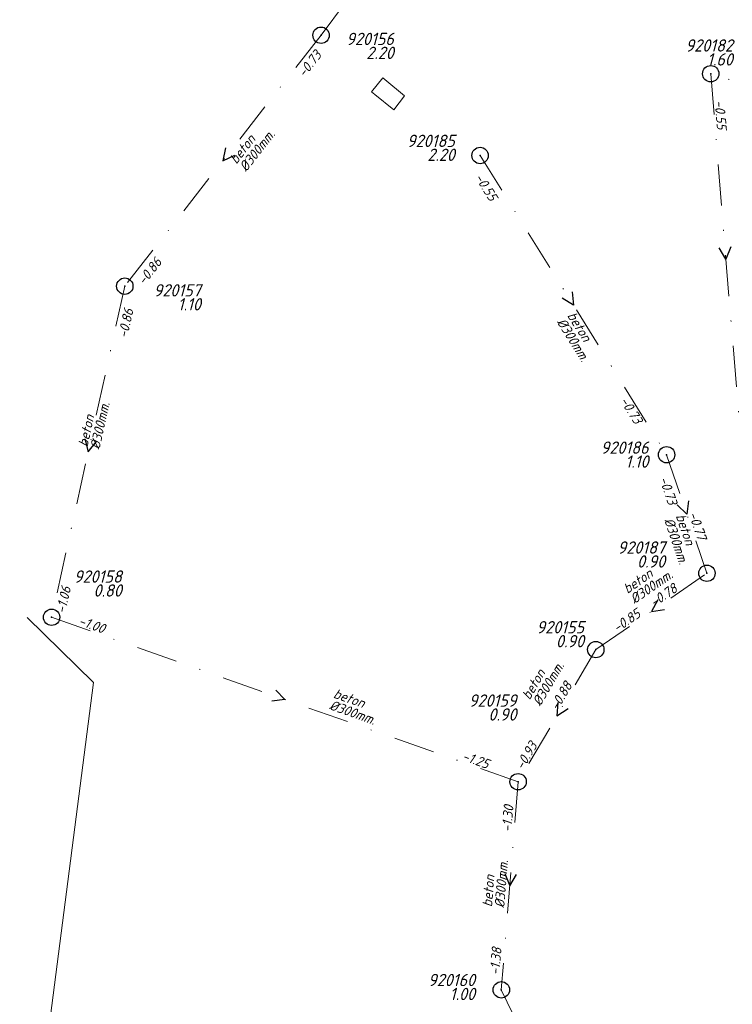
# Model space of a CAD drawing. Extents: x 148869 to 161638, y 453607 to 469810.
# Tile 707 of 1056: x 154402 to 154489, y 468461 to 468581. Entities that reach past the tile are written whole.
import ezdxf
from ezdxf.enums import TextEntityAlignment as Align
from ezdxf.lldxf.tags import DXFTag

# ---------------------------------------------------------------- set-up
doc = ezdxf.new("R2010")
doc.units = 0
doc.header["$PDMODE"] = 32
doc.header["$PDSIZE"] = 2
doc.linetypes.add('RI-VWA', pattern=[11, 5, -3, 0, -3])
doc.layers.get('0').update_dxf_attribs({"linetype": 'CONTINUOUS'})
for name, color, linetype in [('B-OI-RI-BOB-T18-niet meenemen', 252, 'CONTINUOUS'), ('B-OI-RI-DIAMETER-T18-niet meenemen', 252, 'CONTINUOUS'), ('B-OI-RI-MATERIAAL-T18-niet meenemen', 252, 'CONTINUOUS'), ('B-OI-RI-STROOMRICHTING-S-niet meenemen', 252, 'CONTINUOUS'), ('B-OI-RI-VWA_PUTDEKSELHOOGTE-T25-niet meenemen', 252, 'CONTINUOUS'), ('gs dwa', 252, 'CONTINUOUS')]:
    doc.layers.add(name, color=color, linetype=linetype)
for name, color, linetype, lineweight in [('B-OI-RI-PERSLEIDING-G-niet meenemen', 190, 'RI-PERS', 18), ('B-OI-RI-VWA_TRANSPORTLEIDING-G-niet meenemen', 252, 'RI-VWA', 18), ('B-RO-VH-VERHARDING_BEDRIJFSVLOERPLAAT-GV', 251, 'CONTINUOUS', 18)]:
    doc.layers.add(name, color=color, linetype=linetype, lineweight=lineweight)
doc.styles.add('iso15', font='ISO.shx', dxfattribs={"oblique": 15})
doc.styles.add('NLCS-ISO-M750_CURSIEF', font='NLCS-ISO.ttf', dxfattribs={"oblique": 15})
tags = doc.linetypes.add('RI-PERS', pattern='A,7,-2,["P",Standard,S=1.8,R=0,X=-0.5,Y=-0.9],-2,7,-2,[102,NLCS.SHX,S=1,R=180,X=0,Y=0],-2', length=22).pattern_tags.tags
tags[6] = DXFTag(74, 10)

# ---------------------------------------------------------------- blocks, each defined once
blk = doc.blocks.new('ACMAP_ANN_TEMPLATE_diam')
at = {"color": 0, "linetype": 'ByBlock', "style": 'iso15', "oblique": 15}
blk.add_attdef('diam', (0.5, -1.3), '', height=1.2, dxfattribs=at)
blk = doc.blocks.new('ACMAP_ANN_TEMPLATE_mat')
at = {"color": 0, "linetype": 'ByBlock', "style": 'iso15', "oblique": 15}
blk.add_attdef('mat', (0.5, 0.2), '', height=1.2, dxfattribs=at)
blk = doc.blocks.new('ACMAP_ANN_TEMPLATE_nap-l')
at = {"color": 0, "linetype": 'ByBlock', "style": 'iso15', "oblique": 15}
blk.add_attdef('nap-l', (3.3, 0.2), '', height=1.2, dxfattribs=at)
blk = doc.blocks.new('ACMAP_ANN_TEMPLATE_nap-r')
at = {"color": 0, "linetype": 'ByBlock', "style": 'iso15', "oblique": 15}
blk.add_attdef('nap-r', text='', height=1.2, dxfattribs=at).set_placement((-4.1, 0.2), align=Align.RIGHT)
blk = doc.blocks.new('ACMAP_ANN_TEMPLATE_puth-dwa')
at = {"color": 0, "linetype": 'ByBlock', "style": 'iso15', "oblique": 15}
blk.add_attdef('puth-dwa', text='', height=1.5, dxfattribs=at).set_placement((2.7, 1), align=Align.RIGHT)
blk = doc.blocks.new('ACMAP_ANN_TEMPLATE_putnr-dwa')
at = {"color": 0, "linetype": 'ByBlock', "style": 'iso15', "oblique": 15}
blk.add_attdef('putnr-dwa', text='', height=1.5, dxfattribs=at).set_placement((2.7, 2.7), align=Align.RIGHT)

msp = doc.modelspace()

# ---------------------------------------------------------------- linework, layer by layer
at = {"layer": 'B-OI-RI-PERSLEIDING-G-niet meenemen'}
for p, q in [((154411.5, 468499.9), (154403.4, 468507.84)), ((154402.5, 468430.2), (154411.5, 468499.9))]:
    msp.add_line(p, q, dxfattribs=at)
at = {"layer": 'B-OI-RI-STROOMRICHTING-S-niet meenemen'}
for points in [[(154427.63, 468565.12), (154427.3, 468563.54), (154428.76, 468564.23)], [(154489.29, 468553.03), (154488.69, 468551.54), (154487.85, 468552.91)], [(154469.92, 468547.53), (154470.07, 468545.92), (154468.7, 468546.77)], [(154410.47, 468529.61), (154410.86, 468528.05), (154411.88, 468529.3)], [(154484.13, 468522.05), (154483.91, 468520.45), (154482.76, 468521.59)], [(154480.37, 468509.98), (154479.59, 468508.57), (154481.18, 468508.8)], [(154433.75, 468498.99), (154434.86, 468497.83), (154433.27, 468497.63)], [(154468.18, 468497.47), (154468.07, 468495.86), (154469.42, 468496.74)], [(154461.7, 468476.61), (154462.3, 468475.12), (154463.14, 468476.5)]]:
    msp.add_lwpolyline(points, dxfattribs=at)
at = {"layer": 'B-OI-RI-VWA_TRANSPORTLEIDING-G-niet meenemen'}
for p, q in [((154439.28, 468578.84), (154467.56, 468616.64)), ((154439.28, 468578.84), (154415.33, 468548.24)), ((154517.91, 468564.5), (154486.84, 468574.14)), ((154486.84, 468574.14), (154490.54, 468528.93)), ((154458.69, 468564.17), (154481.45, 468527.68)), ((154415.33, 468548.24), (154406.4, 468507.86)), ((154481.45, 468527.68), (154486.37, 468513.23)), ((154472.81, 468503.92), (154486.37, 468513.23)), ((154406.4, 468507.86), (154463.33, 468487.81)), ((154472.81, 468503.92), (154463.33, 468487.81)), ((154463.33, 468487.81), (154461.28, 468462.43)), ((154461.28, 468462.43), (154469.97, 468444.53))]:
    msp.add_line(p, q, dxfattribs=at)
at = {"layer": 'B-RO-VH-VERHARDING_BEDRIJFSVLOERPLAAT-GV', "flags": 128}
msp.add_lwpolyline([(154446.84, 468573.64), (154445.45, 468571.95), (154445.45, 468571.94), (154445.86, 468571.6), (154448.15, 468569.74), (154448.16, 468569.75), (154449.45, 468571.43), (154449.46, 468571.45), (154447.07, 468573.45)], close=True, dxfattribs=at)
at = {"layer": 'gs dwa'}
for p in [(154439.28, 468578.84), (154486.84, 468574.14), (154458.69, 468564.17), (154415.33, 468548.24), (154481.45, 468527.68), (154486.37, 468513.23), (154406.4, 468507.86), (154472.81, 468503.92), (154463.33, 468487.81), (154461.28, 468462.43)]:
    msp.add_point(p, dxfattribs=at)

# ---------------------------------------------------------------- block references
at = {"layer": 'B-OI-RI-BOB-T18-niet meenemen'}
ref = msp.add_blockref('ACMAP_ANN_TEMPLATE_nap-l', (154435.38, 468570.88), dxfattribs=dict(at, rotation=51.95043320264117))
ref.add_attrib('nap-l', '-0.73', (154437.26, 468573.6), dxfattribs={"layer": '0', "color": 0, "linetype": 'ByBlock', "height": 1.2, "rotation": 51.9504, "style": 'NLCS-ISO-M750_CURSIEF', "oblique": 15})
ref = msp.add_blockref('ACMAP_ANN_TEMPLATE_nap-l', (154486.84, 468574.14), dxfattribs=dict(at, rotation=274.6786767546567))
ref.add_attrib('nap-l', '-0.55', (154487.31, 468570.87), dxfattribs={"layer": '0', "color": 0, "linetype": 'ByBlock', "height": 1.2, "rotation": 274.6787, "style": 'NLCS-ISO-M750_CURSIEF', "oblique": 15})
ref = msp.add_blockref('ACMAP_ANN_TEMPLATE_nap-l', (154456.07, 468564.22), dxfattribs=dict(at, rotation=301.9531318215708))
ref.add_attrib('nap-l', '-0.55', (154457.98, 468561.53), dxfattribs={"layer": '0', "color": 0, "linetype": 'ByBlock', "height": 1.2, "rotation": 301.9531, "style": 'NLCS-ISO-M750_CURSIEF', "oblique": 15})
ref = msp.add_blockref('ACMAP_ANN_TEMPLATE_nap-r', (154422.6, 468554.22), dxfattribs=dict(at, rotation=51.95043320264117))
ref.add_attrib('nap-r', '-0.86', dxfattribs={"layer": '0', "color": 0, "linetype": 'ByBlock', "height": 1.2, "rotation": 51.9504, "style": 'NLCS-ISO-M750_CURSIEF', "oblique": 15}).set_placement((154419.92, 468551.11), align=Align.RIGHT)
ref = msp.add_blockref('ACMAP_ANN_TEMPLATE_nap-l', (154415.11, 468538.56), dxfattribs=dict(at, rotation=77.52979842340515))
ref.add_attrib('nap-l', '-0.86', (154415.63, 468541.83), dxfattribs={"layer": '0', "color": 0, "linetype": 'ByBlock', "height": 1.2, "rotation": 77.5298, "style": 'NLCS-ISO-M750_CURSIEF', "oblique": 15})
ref = msp.add_blockref('ACMAP_ANN_TEMPLATE_nap-r', (154479.56, 468527.73), dxfattribs=dict(at, rotation=301.9531318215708))
ref.add_attrib('nap-r', '-0.73', dxfattribs={"layer": '0', "color": 0, "linetype": 'ByBlock', "height": 1.2, "rotation": 301.9531, "style": 'NLCS-ISO-M750_CURSIEF', "oblique": 15}).set_placement((154477.56, 468531.32), align=Align.RIGHT)
ref = msp.add_blockref('ACMAP_ANN_TEMPLATE_nap-l', (154479.27, 468527.85), dxfattribs=dict(at, rotation=288.802909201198))
ref.add_attrib('nap-l', '-0.73', (154480.53, 468524.79), dxfattribs={"layer": '0', "color": 0, "linetype": 'ByBlock', "height": 1.2, "rotation": 288.8029, "style": 'NLCS-ISO-M750_CURSIEF', "oblique": 15})
ref = msp.add_blockref('ACMAP_ANN_TEMPLATE_nap-r', (154486.37, 468513.23), dxfattribs=dict(at, rotation=288.802909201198))
ref.add_attrib('nap-r', '-0.77', dxfattribs={"layer": '0', "color": 0, "linetype": 'ByBlock', "height": 1.2, "rotation": 288.8029, "style": 'NLCS-ISO-M750_CURSIEF', "oblique": 15}).set_placement((154485.24, 468517.18), align=Align.RIGHT)
ref = msp.add_blockref('ACMAP_ANN_TEMPLATE_nap-r', (154409.85, 468515.42), dxfattribs=dict(at, rotation=77.52979842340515))
ref.add_attrib('nap-r', '-1.06', dxfattribs={"layer": '0', "color": 0, "linetype": 'ByBlock', "height": 1.2, "rotation": 77.5298, "style": 'NLCS-ISO-M750_CURSIEF', "oblique": 15}).set_placement((154408.77, 468511.46), align=Align.RIGHT)
ref = msp.add_blockref('ACMAP_ANN_TEMPLATE_nap-r', (154486.37, 468513.23), dxfattribs=dict(at, rotation=34.47264249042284))
ref.add_attrib('nap-r', '-0.78', dxfattribs={"layer": '0', "color": 0, "linetype": 'ByBlock', "height": 1.2, "rotation": 34.4726, "style": 'NLCS-ISO-M750_CURSIEF', "oblique": 15}).set_placement((154482.88, 468511.07), align=Align.RIGHT)
ref = msp.add_blockref('ACMAP_ANN_TEMPLATE_nap-l', (154472.81, 468503.92), dxfattribs=dict(at, rotation=34.47264249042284))
ref.add_attrib('nap-l', '-0.85', (154475.42, 468505.95), dxfattribs={"layer": '0', "color": 0, "linetype": 'ByBlock', "height": 1.2, "rotation": 34.4726, "style": 'NLCS-ISO-M750_CURSIEF', "oblique": 15})
ref = msp.add_blockref('ACMAP_ANN_TEMPLATE_nap-l', (154406.4, 468507.86), dxfattribs=dict(at, rotation=340.5984042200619))
ref.add_attrib('nap-l', '-1.00', (154409.58, 468506.95), dxfattribs={"layer": '0', "color": 0, "linetype": 'ByBlock', "height": 1.2, "rotation": 340.5984, "style": 'NLCS-ISO-M750_CURSIEF', "oblique": 15})
ref = msp.add_blockref('ACMAP_ANN_TEMPLATE_nap-l', (154466.65, 468493.45), dxfattribs=dict(at, rotation=59.52513035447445))
ref.add_attrib('nap-l', '-0.88', (154468.15, 468496.4), dxfattribs={"layer": '0', "color": 0, "linetype": 'ByBlock', "height": 1.2, "rotation": 59.5251, "style": 'NLCS-ISO-M750_CURSIEF', "oblique": 15})
ref = msp.add_blockref('ACMAP_ANN_TEMPLATE_nap-r', (154467.98, 468495.65), dxfattribs=dict(at, rotation=59.52513035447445))
ref.add_attrib('nap-r', '-0.93', dxfattribs={"layer": '0', "color": 0, "linetype": 'ByBlock', "height": 1.2, "rotation": 59.5251, "style": 'NLCS-ISO-M750_CURSIEF', "oblique": 15}).set_placement((154465.73, 468492.21), align=Align.RIGHT)
ref = msp.add_blockref('ACMAP_ANN_TEMPLATE_nap-r', (154463.33, 468487.81), dxfattribs=dict(at, rotation=340.5984042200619))
ref.add_attrib('nap-r', '-1.25', dxfattribs={"layer": '0', "color": 0, "linetype": 'ByBlock', "height": 1.2, "rotation": 340.5984, "style": 'NLCS-ISO-M750_CURSIEF', "oblique": 15}).set_placement((154459.53, 468489.36), align=Align.RIGHT)
ref = msp.add_blockref('ACMAP_ANN_TEMPLATE_nap-l', (154462.45, 468478.31), dxfattribs=dict(at, rotation=85.3821154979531))
ref.add_attrib('nap-l', '-1.30', (154462.51, 468481.62), dxfattribs={"layer": '0', "color": 0, "linetype": 'ByBlock', "height": 1.2, "rotation": 85.3821, "style": 'NLCS-ISO-M750_CURSIEF', "oblique": 15})
ref = msp.add_blockref('ACMAP_ANN_TEMPLATE_nap-r', (154461.85, 468471.6), dxfattribs=dict(at, rotation=85.3821154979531))
ref.add_attrib('nap-r', '-1.38', dxfattribs={"layer": '0', "color": 0, "linetype": 'ByBlock', "height": 1.2, "rotation": 85.3821, "style": 'NLCS-ISO-M750_CURSIEF', "oblique": 15}).set_placement((154461.32, 468467.53), align=Align.RIGHT)
at = {"layer": 'B-OI-RI-DIAMETER-T18-niet meenemen'}
ref = msp.add_blockref('ACMAP_ANN_TEMPLATE_diam', (154428.8, 468562.52), dxfattribs=dict(at, rotation=51.95043320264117))
ref.add_attrib('diam', '%%c300mm.', (154430.13, 468562.11), dxfattribs={"layer": '0', "color": 0, "linetype": 'ByBlock', "height": 1.2, "rotation": 51.9504, "style": 'NLCS-ISO-M750_CURSIEF', "oblique": 15})
ref = msp.add_blockref('ACMAP_ANN_TEMPLATE_diam', (154468.84, 468544.98), dxfattribs=dict(at, rotation=301.9531318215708))
ref.add_attrib('diam', '%%c300mm.', (154468, 468543.87), dxfattribs={"layer": '0', "color": 0, "linetype": 'ByBlock', "height": 1.2, "rotation": 301.9531, "style": 'NLCS-ISO-M750_CURSIEF', "oblique": 15})
ref = msp.add_blockref('ACMAP_ANN_TEMPLATE_diam', (154410.86, 468528.05), dxfattribs=dict(at, rotation=77.52979842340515))
ref.add_attrib('diam', '%%c300mm.', (154412.24, 468528.26), dxfattribs={"layer": '0', "color": 0, "linetype": 'ByBlock', "height": 1.2, "rotation": 77.5298, "style": 'NLCS-ISO-M750_CURSIEF', "oblique": 15})
ref = msp.add_blockref('ACMAP_ANN_TEMPLATE_diam', (154482.2, 468520.63), dxfattribs=dict(at, rotation=288.802909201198))
ref.add_attrib('diam', '%%c300mm.', (154481.13, 468519.74), dxfattribs={"layer": '0', "color": 0, "linetype": 'ByBlock', "height": 1.2, "rotation": 288.8029, "style": 'NLCS-ISO-M750_CURSIEF', "oblique": 15})
ref = msp.add_blockref('ACMAP_ANN_TEMPLATE_diam', (154476.37, 468510.24), dxfattribs=dict(at, rotation=34.47264249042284))
ref.add_attrib('diam', '%%c300mm.', (154477.52, 468509.45), dxfattribs={"layer": '0', "color": 0, "linetype": 'ByBlock', "height": 1.2, "rotation": 34.4726, "style": 'NLCS-ISO-M750_CURSIEF', "oblique": 15})
ref = msp.add_blockref('ACMAP_ANN_TEMPLATE_diam', (154464.65, 468497.17), dxfattribs=dict(at, rotation=59.52513035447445))
ref.add_attrib('diam', '%%c300mm.', (154466.03, 468496.94), dxfattribs={"layer": '0', "color": 0, "linetype": 'ByBlock', "height": 1.2, "rotation": 59.5251, "style": 'NLCS-ISO-M750_CURSIEF', "oblique": 15})
ref = msp.add_blockref('ACMAP_ANN_TEMPLATE_diam', (154440.15, 468498.06), dxfattribs=dict(at, rotation=340.5984042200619))
ref.add_attrib('diam', '%%c300mm.', (154440.19, 468496.67), dxfattribs={"layer": '0', "color": 0, "linetype": 'ByBlock', "height": 1.2, "rotation": 340.5984, "style": 'NLCS-ISO-M750_CURSIEF', "oblique": 15})
ref = msp.add_blockref('ACMAP_ANN_TEMPLATE_diam', (154460.3, 468471.99), dxfattribs=dict(at, rotation=85.3821154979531))
ref.add_attrib('diam', '%%c300mm.', (154461.64, 468472.38), dxfattribs={"layer": '0', "color": 0, "linetype": 'ByBlock', "height": 1.2, "rotation": 85.3821, "style": 'NLCS-ISO-M750_CURSIEF', "oblique": 15})
at = {"layer": 'B-OI-RI-MATERIAAL-T18-niet meenemen'}
ref = msp.add_blockref('ACMAP_ANN_TEMPLATE_mat', (154428.8, 468562.52), dxfattribs=dict(at, rotation=51.95043320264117))
ref.add_attrib('mat', 'beton', (154428.95, 468563.04), dxfattribs={"layer": '0', "color": 0, "linetype": 'ByBlock', "height": 1.2, "rotation": 51.9504, "style": 'NLCS-ISO-M750_CURSIEF', "oblique": 15})
ref = msp.add_blockref('ACMAP_ANN_TEMPLATE_mat', (154468.84, 468544.98), dxfattribs=dict(at, rotation=301.9531318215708))
ref.add_attrib('mat', 'beton', (154469.27, 468544.66), dxfattribs={"layer": '0', "color": 0, "linetype": 'ByBlock', "height": 1.2, "rotation": 301.9531, "style": 'NLCS-ISO-M750_CURSIEF', "oblique": 15})
ref = msp.add_blockref('ACMAP_ANN_TEMPLATE_mat', (154410.86, 468528.05), dxfattribs=dict(at, rotation=77.52979842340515))
ref.add_attrib('mat', 'beton', (154410.78, 468528.58), dxfattribs={"layer": '0', "color": 0, "linetype": 'ByBlock', "height": 1.2, "rotation": 77.5298, "style": 'NLCS-ISO-M750_CURSIEF', "oblique": 15})
ref = msp.add_blockref('ACMAP_ANN_TEMPLATE_mat', (154482.2, 468520.63), dxfattribs=dict(at, rotation=288.802909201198))
ref.add_attrib('mat', 'beton', (154482.55, 468520.23), dxfattribs={"layer": '0', "color": 0, "linetype": 'ByBlock', "height": 1.2, "rotation": 288.8029, "style": 'NLCS-ISO-M750_CURSIEF', "oblique": 15})
ref = msp.add_blockref('ACMAP_ANN_TEMPLATE_mat', (154476.37, 468510.24), dxfattribs=dict(at, rotation=34.47264249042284))
ref.add_attrib('mat', 'beton', (154476.67, 468510.69), dxfattribs={"layer": '0', "color": 0, "linetype": 'ByBlock', "height": 1.2, "rotation": 34.4726, "style": 'NLCS-ISO-M750_CURSIEF', "oblique": 15})
ref = msp.add_blockref('ACMAP_ANN_TEMPLATE_mat', (154464.65, 468497.17), dxfattribs=dict(at, rotation=59.52513035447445))
ref.add_attrib('mat', 'beton', (154464.73, 468497.7), dxfattribs={"layer": '0', "color": 0, "linetype": 'ByBlock', "height": 1.2, "rotation": 59.5251, "style": 'NLCS-ISO-M750_CURSIEF', "oblique": 15})
ref = msp.add_blockref('ACMAP_ANN_TEMPLATE_mat', (154440.15, 468498.06), dxfattribs=dict(at, rotation=340.5984042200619))
ref.add_attrib('mat', 'beton', (154440.69, 468498.08), dxfattribs={"layer": '0', "color": 0, "linetype": 'ByBlock', "height": 1.2, "rotation": 340.5984, "style": 'NLCS-ISO-M750_CURSIEF', "oblique": 15})
ref = msp.add_blockref('ACMAP_ANN_TEMPLATE_mat', (154460.3, 468471.99), dxfattribs=dict(at, rotation=85.3821154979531))
ref.add_attrib('mat', 'beton', (154460.14, 468472.5), dxfattribs={"layer": '0', "color": 0, "linetype": 'ByBlock', "height": 1.2, "rotation": 85.3821, "style": 'NLCS-ISO-M750_CURSIEF', "oblique": 15})
at = {"layer": 'B-OI-RI-VWA_PUTDEKSELHOOGTE-T25-niet meenemen'}
ref = msp.add_blockref('ACMAP_ANN_TEMPLATE_putnr-dwa', (154445.46, 468574.94), dxfattribs=at)
ref.add_attrib('putnr-dwa', '920156', dxfattribs={"layer": '0', "color": 0, "linetype": 'ByBlock', "height": 1.5, "style": 'NLCS-ISO-M750_CURSIEF', "oblique": 15}).set_placement((154448.16, 468577.64), align=Align.RIGHT)
ref = msp.add_blockref('ACMAP_ANN_TEMPLATE_putnr-dwa', (154486.84, 468574.14), dxfattribs=at)
ref.add_attrib('putnr-dwa', '920182', dxfattribs={"layer": '0', "color": 0, "linetype": 'ByBlock', "height": 1.5, "style": 'NLCS-ISO-M750_CURSIEF', "oblique": 15}).set_placement((154489.54, 468576.84), align=Align.RIGHT)
ref = msp.add_blockref('ACMAP_ANN_TEMPLATE_puth-dwa', (154445.46, 468574.94), dxfattribs=at)
ref.add_attrib('puth-dwa', '2.20', dxfattribs={"layer": '0', "color": 0, "linetype": 'ByBlock', "height": 1.5, "style": 'NLCS-ISO-M750_CURSIEF', "oblique": 15}).set_placement((154448.16, 468575.94), align=Align.RIGHT)
ref = msp.add_blockref('ACMAP_ANN_TEMPLATE_puth-dwa', (154486.84, 468574.14), dxfattribs=at)
ref.add_attrib('puth-dwa', '1.60', dxfattribs={"layer": '0', "color": 0, "linetype": 'ByBlock', "height": 1.5, "style": 'NLCS-ISO-M750_CURSIEF', "oblique": 15}).set_placement((154489.54, 468575.14), align=Align.RIGHT)
ref = msp.add_blockref('ACMAP_ANN_TEMPLATE_putnr-dwa', (154452.91, 468562.51), dxfattribs=at)
ref.add_attrib('putnr-dwa', '920185', dxfattribs={"layer": '0', "color": 0, "linetype": 'ByBlock', "height": 1.5, "style": 'NLCS-ISO-M750_CURSIEF', "oblique": 15}).set_placement((154455.61, 468565.21), align=Align.RIGHT)
ref = msp.add_blockref('ACMAP_ANN_TEMPLATE_puth-dwa', (154452.91, 468562.51), dxfattribs=at)
ref.add_attrib('puth-dwa', '2.20', dxfattribs={"layer": '0', "color": 0, "linetype": 'ByBlock', "height": 1.5, "style": 'NLCS-ISO-M750_CURSIEF', "oblique": 15}).set_placement((154455.61, 468563.51), align=Align.RIGHT)
ref = msp.add_blockref('ACMAP_ANN_TEMPLATE_putnr-dwa', (154421.92, 468544.28), dxfattribs=at)
ref.add_attrib('putnr-dwa', '920157', dxfattribs={"layer": '0', "color": 0, "linetype": 'ByBlock', "height": 1.5, "style": 'NLCS-ISO-M750_CURSIEF', "oblique": 15}).set_placement((154424.62, 468546.98), align=Align.RIGHT)
ref = msp.add_blockref('ACMAP_ANN_TEMPLATE_puth-dwa', (154421.92, 468544.28), dxfattribs=at)
ref.add_attrib('puth-dwa', '1.10', dxfattribs={"layer": '0', "color": 0, "linetype": 'ByBlock', "height": 1.5, "style": 'NLCS-ISO-M750_CURSIEF', "oblique": 15}).set_placement((154424.62, 468545.28), align=Align.RIGHT)
ref = msp.add_blockref('ACMAP_ANN_TEMPLATE_putnr-dwa', (154476.55, 468525.1), dxfattribs=at)
ref.add_attrib('putnr-dwa', '920186', dxfattribs={"layer": '0', "color": 0, "linetype": 'ByBlock', "height": 1.5, "style": 'NLCS-ISO-M750_CURSIEF', "oblique": 15}).set_placement((154479.25, 468527.8), align=Align.RIGHT)
ref = msp.add_blockref('ACMAP_ANN_TEMPLATE_puth-dwa', (154476.55, 468525.1), dxfattribs=at)
ref.add_attrib('puth-dwa', '1.10', dxfattribs={"layer": '0', "color": 0, "linetype": 'ByBlock', "height": 1.5, "style": 'NLCS-ISO-M750_CURSIEF', "oblique": 15}).set_placement((154479.25, 468526.1), align=Align.RIGHT)
ref = msp.add_blockref('ACMAP_ANN_TEMPLATE_putnr-dwa', (154478.58, 468512.92), dxfattribs=at)
ref.add_attrib('putnr-dwa', '920187', dxfattribs={"layer": '0', "color": 0, "linetype": 'ByBlock', "height": 1.5, "style": 'NLCS-ISO-M750_CURSIEF', "oblique": 15}).set_placement((154481.28, 468515.62), align=Align.RIGHT)
ref = msp.add_blockref('ACMAP_ANN_TEMPLATE_puth-dwa', (154478.58, 468512.92), dxfattribs=at)
ref.add_attrib('puth-dwa', '0.90', dxfattribs={"layer": '0', "color": 0, "linetype": 'ByBlock', "height": 1.5, "style": 'NLCS-ISO-M750_CURSIEF', "oblique": 15}).set_placement((154481.28, 468513.92), align=Align.RIGHT)
ref = msp.add_blockref('ACMAP_ANN_TEMPLATE_putnr-dwa', (154412.27, 468509.38), dxfattribs=at)
ref.add_attrib('putnr-dwa', '920158', dxfattribs={"layer": '0', "color": 0, "linetype": 'ByBlock', "height": 1.5, "style": 'NLCS-ISO-M750_CURSIEF', "oblique": 15}).set_placement((154414.97, 468512.08), align=Align.RIGHT)
ref = msp.add_blockref('ACMAP_ANN_TEMPLATE_puth-dwa', (154412.27, 468509.38), dxfattribs=at)
ref.add_attrib('puth-dwa', '0.80', dxfattribs={"layer": '0', "color": 0, "linetype": 'ByBlock', "height": 1.5, "style": 'NLCS-ISO-M750_CURSIEF', "oblique": 15}).set_placement((154414.97, 468510.38), align=Align.RIGHT)
ref = msp.add_blockref('ACMAP_ANN_TEMPLATE_putnr-dwa', (154468.68, 468503.2), dxfattribs=at)
ref.add_attrib('putnr-dwa', '920155', dxfattribs={"layer": '0', "color": 0, "linetype": 'ByBlock', "height": 1.5, "style": 'NLCS-ISO-M750_CURSIEF', "oblique": 15}).set_placement((154471.38, 468505.9), align=Align.RIGHT)
ref = msp.add_blockref('ACMAP_ANN_TEMPLATE_puth-dwa', (154468.68, 468503.2), dxfattribs=at)
ref.add_attrib('puth-dwa', '0.90', dxfattribs={"layer": '0', "color": 0, "linetype": 'ByBlock', "height": 1.5, "style": 'NLCS-ISO-M750_CURSIEF', "oblique": 15}).set_placement((154471.38, 468504.2), align=Align.RIGHT)
ref = msp.add_blockref('ACMAP_ANN_TEMPLATE_putnr-dwa', (154460.44, 468494.26), dxfattribs=at)
ref.add_attrib('putnr-dwa', '920159', dxfattribs={"layer": '0', "color": 0, "linetype": 'ByBlock', "height": 1.5, "style": 'NLCS-ISO-M750_CURSIEF', "oblique": 15}).set_placement((154463.14, 468496.96), align=Align.RIGHT)
ref = msp.add_blockref('ACMAP_ANN_TEMPLATE_puth-dwa', (154460.44, 468494.26), dxfattribs=at)
ref.add_attrib('puth-dwa', '0.90', dxfattribs={"layer": '0', "color": 0, "linetype": 'ByBlock', "height": 1.5, "style": 'NLCS-ISO-M750_CURSIEF', "oblique": 15}).set_placement((154463.14, 468495.26), align=Align.RIGHT)
ref = msp.add_blockref('ACMAP_ANN_TEMPLATE_putnr-dwa', (154455.38, 468460.18), dxfattribs=at)
ref.add_attrib('putnr-dwa', '920160', dxfattribs={"layer": '0', "color": 0, "linetype": 'ByBlock', "height": 1.5, "style": 'NLCS-ISO-M750_CURSIEF', "oblique": 15}).set_placement((154458.08, 468462.88), align=Align.RIGHT)
ref = msp.add_blockref('ACMAP_ANN_TEMPLATE_puth-dwa', (154455.38, 468460.18), dxfattribs=at)
ref.add_attrib('puth-dwa', '1.00', dxfattribs={"layer": '0', "color": 0, "linetype": 'ByBlock', "height": 1.5, "style": 'NLCS-ISO-M750_CURSIEF', "oblique": 15}).set_placement((154458.08, 468461.18), align=Align.RIGHT)

doc.saveas('drawing.dxf')
